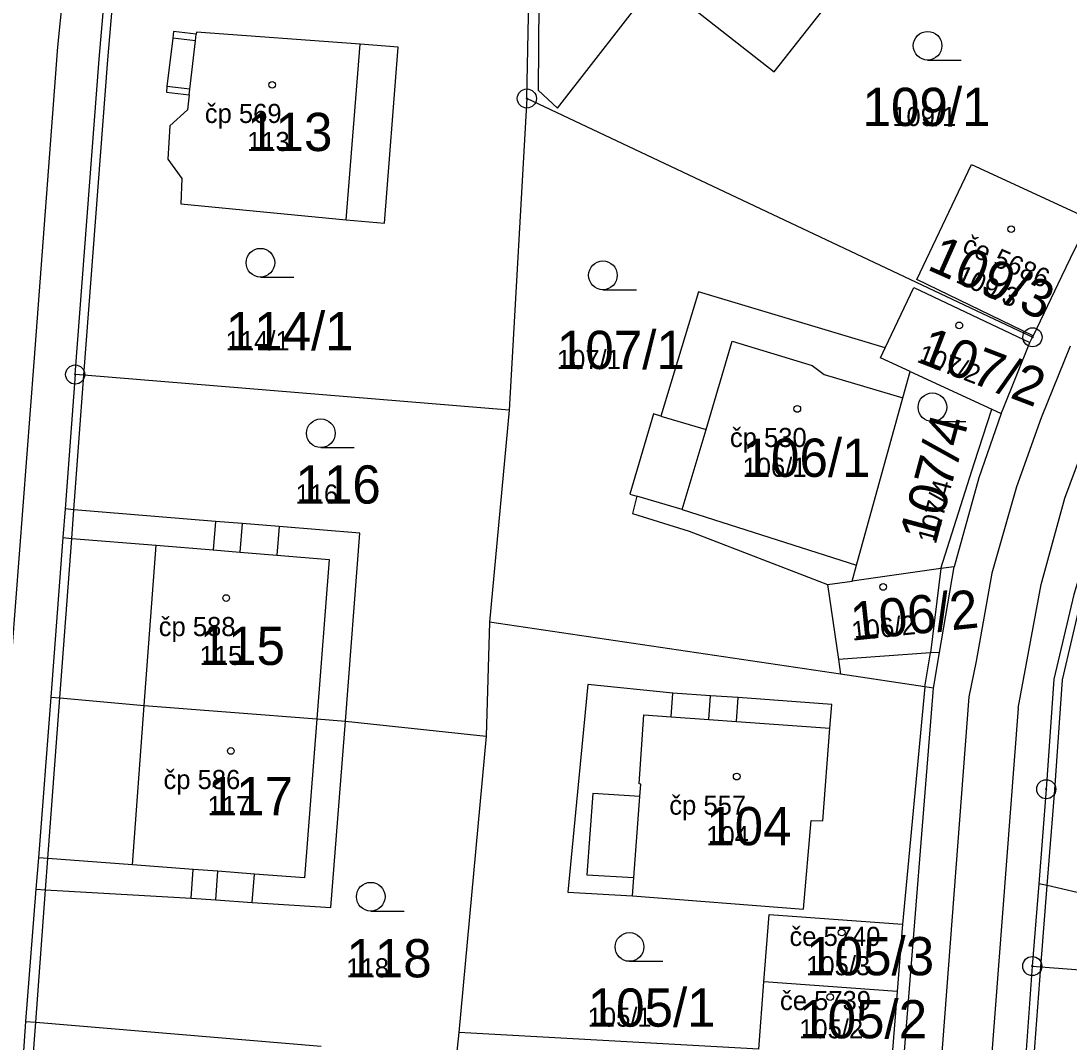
# Model space of a CAD drawing. Extents: x -763628 to -761565, y -976033 to -973833.
# Drawn here: x -762646.2 to -762591.4, y -974791.3 to -974737.9 of the extents above; entities that cross this region are included whole.
import ezdxf

# ---------------------------------------------------------------- set-up
doc = ezdxf.new("R2010")
doc.units = 0
for name, color, linetype in [('KN_cisla parcel 1000', 7, 'Continuous'), ('KN_cisla parcel 500', 7, 'Continuous'), ('KN_cisla popisna 500', 7, 'Continuous'), ('KN_hranice parcel', 7, 'Continuous'), ('KN_vnitrni kresba parcel', 7, 'Continuous'), ('KN_znacky bodu BP', 7, 'Continuous'), ('KN_znacky budov', 7, 'Continuous'), ('KN_znacky kultur', 7, 'Continuous')]:
    doc.layers.add(name, color=color, linetype=linetype)

msp = doc.modelspace()

# ---------------------------------------------------------------- linework, layer by layer
at = {"layer": 'KN_hranice parcel'}
for p, q in [((-762619.73, -974741.93), (-762619.62, -974736.73)), ((-762619.73, -974741.93), (-762620.66, -974758.24)), ((-762593.25, -974754.34), (-762593.29, -974754.42)), ((-762593.42, -974754.7), (-762593.29, -974754.42)), ((-762643.35, -974756.37), (-762643.88, -974763.4)), ((-762620.66, -974758.24), (-762621.69, -974769.33)), ((-762604, -974767.36), (-762602.72, -974767.18)), ((-762621.69, -974769.33), (-762621.85, -974775.28)), ((-762603.33, -974772.05), (-762621.69, -974769.33)), ((-762600.02, -974792.2), (-762598.47, -974772.78)), ((-762629.22, -974774.5), (-762621.85, -974775.28)), ((-762621.85, -974775.28), (-762623.29, -974790.79)), ((-762645.4, -974783.29), (-762645.94, -974790.21)), ((-762593.3, -974787.31), (-762593.66, -974792.2)), ((-762607.6, -974791.65), (-762607.33, -974788.14)), ((-762600.37, -974788.64), (-762607.33, -974788.14)), ((-762600.37, -974788.64), (-762600.64, -974792.15)), ((-762645.94, -974790.21), (-762646.16, -974793.27)), ((-762623.29, -974790.79), (-762623.42, -974792.09)), ((-762607.6, -974791.65), (-762623.29, -974790.79))]:
    msp.add_line(p, q, dxfattribs=at)
for points in [[(-762643.35, -974756.37), (-762642.1, -974739.88), (-762641.39, -974731.79)], [(-762619.62, -974736.73), (-762619.11, -974736.91), (-762619.14, -974741.49), (-762618.12, -974742.43), (-762612.92, -974735.72), (-762606.79, -974740.54), (-762600.01, -974731.93)], [(-762638.55, -974741.3), (-762638.58, -974741.6), (-762637.39, -974741.74), (-762637.48, -974742.53), (-762638.4, -974743.36), (-762638.51, -974745.11), (-762637.77, -974746.11), (-762637.83, -974747.44), (-762629.18, -974748.28), (-762627.18, -974748.46), (-762626.46, -974739.24), (-762628.45, -974739.09), (-762637.01, -974738.46), (-762637.02, -974738.56), (-762638.21, -974738.42), (-762638.25, -974738.77), (-762638.55, -974741.3)], [(-762593.29, -974754.42), (-762593.7, -974754.23), (-762619.73, -974741.93)], [(-762593.25, -974754.34), (-762599.33, -974751.4), (-762596.47, -974745.39), (-762590.84, -974747.98), (-762590.41, -974748.18)], [(-762590.41, -974748.18), (-762590.28, -974748.24), (-762591.09, -974749.83), (-762591.77, -974751.24), (-762593.25, -974754.34)], [(-762601, -974754.98), (-762610.75, -974752.05), (-762612.72, -974758.54), (-762613.1, -974758.43), (-762614.35, -974762.62), (-762613.98, -974762.73), (-762614.21, -974763.63), (-762611.25, -974764.56), (-762604, -974767.36)], [(-762601, -974754.98), (-762599.5, -974751.82), (-762593.42, -974754.7)], [(-762594.92, -974758.41), (-762594.82, -974758.16), (-762593.42, -974754.7)], [(-762599.69, -974756.21), (-762601.24, -974755.49), (-762601, -974754.98)], [(-762620.66, -974758.24), (-762642.9, -974756.4), (-762643.35, -974756.37)], [(-762602.72, -974767.18), (-762602.49, -974766.34), (-762600.07, -974757.59), (-762599.69, -974756.21)], [(-762599.69, -974756.21), (-762595.42, -974758.18), (-762594.92, -974758.41)], [(-762594.92, -974758.41), (-762596.1, -974761.77), (-762597.39, -974766.42)], [(-762643.88, -974763.4), (-762643.99, -974764.9), (-762644.62, -974773.24)], [(-762629.22, -974774.5), (-762628.46, -974764.67), (-762632.68, -974764.32), (-762634.62, -974764.16), (-762636.02, -974764.05), (-762643.42, -974763.44), (-762643.88, -974763.4)], [(-762589.77, -974763.39), (-762591.13, -974767.88), (-762592.17, -974772.3), (-762592.57, -974778.06), (-762592.96, -974783), (-762593.3, -974787.31)], [(-762597.39, -974766.42), (-762598.08, -974766.52), (-762602.72, -974767.18)], [(-762598.47, -974772.78), (-762598.16, -974770.9), (-762597.39, -974766.42)], [(-762604, -974767.36), (-762603.44, -974771.27), (-762603.33, -974772.05)], [(-762598.47, -974772.78), (-762598.91, -974772.71), (-762603.33, -974772.05)], [(-762604.87, -974779.69), (-762604.26, -974779.71), (-762603.88, -974774.87), (-762603.78, -974773.63), (-762608.68, -974773.27), (-762610.13, -974773.17), (-762612.1, -974773.03), (-762616.54, -974772.58), (-762617.58, -974783.44), (-762614.2, -974783.64), (-762605.26, -974784.33), (-762604.87, -974779.69)], [(-762644.62, -974773.24), (-762645.27, -974781.65), (-762645.4, -974783.29)], [(-762644.62, -974773.24), (-762644.15, -974773.28), (-762639.74, -974773.68), (-762630.72, -974774.38), (-762629.22, -974774.5)], [(-762645.4, -974783.29), (-762644.9, -974783.32), (-762637.29, -974783.75), (-762636, -974783.84), (-762634.09, -974783.99), (-762629.98, -974784.24), (-762629.22, -974774.5)], [(-762607.33, -974788.14), (-762607.06, -974784.62), (-762600.09, -974785.12), (-762600.37, -974788.64)], [(-762593.3, -974787.31), (-762592.85, -974787.35), (-762575.42, -974788.67), (-762575.15, -974788.65), (-762569.35, -974789.23)], [(-762645.94, -974790.21), (-762645.41, -974790.25), (-762630.49, -974791.5)]]:
    msp.add_lwpolyline(points, dxfattribs=at)
at = {"layer": 'KN_vnitrni kresba parcel'}
for p, q in [((-762644.25, -974739.23), (-762643.38, -974730.64)), ((-762641.65, -974739.91), (-762640.95, -974731.86)), ((-762637.06, -974738.91), (-762638.25, -974738.77)), ((-762637.35, -974741.44), (-762637.06, -974738.91)), ((-762637.06, -974738.91), (-762637.02, -974738.56)), ((-762645.5, -974755.72), (-762644.25, -974739.23)), ((-762629.18, -974748.28), (-762628.45, -974739.09)), ((-762642.9, -974756.4), (-762641.65, -974739.91)), ((-762637.35, -974741.44), (-762638.55, -974741.3)), ((-762637.39, -974741.74), (-762637.35, -974741.44)), ((-762610.36, -974759.24), (-762609, -974754.63)), ((-762609, -974754.63), (-762604.81, -974755.9)), ((-762591.32, -974754.88), (-762592.84, -974758.63)), ((-762653.62, -974861.85), (-762645.5, -974755.72)), ((-762604.81, -974755.9), (-762604.19, -974756.36)), ((-762643.42, -974763.44), (-762642.9, -974756.4)), ((-762604.19, -974756.36), (-762600.07, -974757.59)), ((-762596.33, -974761.03), (-762595.42, -974758.18)), ((-762612.72, -974758.54), (-762610.36, -974759.24)), ((-762592.84, -974758.63), (-762594.13, -974762.24)), ((-762611.61, -974763.43), (-762610.36, -974759.24)), ((-762591.59, -974762.83), (-762590.26, -974759.23)), ((-762598.08, -974766.52), (-762596.33, -974761.03)), ((-762594.13, -974762.24), (-762595.41, -974766.75)), ((-762611.61, -974763.43), (-762613.98, -974762.73)), ((-762592.83, -974767.35), (-762591.59, -974762.83)), ((-762643.53, -974764.94), (-762643.42, -974763.44)), ((-762611.61, -974763.43), (-762602.49, -974766.34)), ((-762636.02, -974764.05), (-762636.14, -974765.54)), ((-762634.62, -974764.16), (-762634.74, -974765.66)), ((-762632.68, -974764.32), (-762632.8, -974765.82)), ((-762644.15, -974773.28), (-762643.53, -974764.94)), ((-762643.99, -974764.9), (-762643.53, -974764.94)), ((-762643.53, -974764.94), (-762639.12, -974765.3)), ((-762639.74, -974773.68), (-762639.12, -974765.3)), ((-762639.12, -974765.3), (-762636.14, -974765.54)), ((-762636.14, -974765.54), (-762634.74, -974765.66)), ((-762634.74, -974765.66), (-762632.8, -974765.82)), ((-762632.8, -974765.82), (-762630.07, -974766.04)), ((-762630.07, -974766.04), (-762630.72, -974774.38)), ((-762598.08, -974766.52), (-762598.62, -974770.93)), ((-762595.41, -974766.75), (-762596.23, -974771.36)), ((-762594.04, -974773.82), (-762592.83, -974767.35)), ((-762591.72, -974772.34), (-762590.7, -974768.01)), ((-762598.62, -974770.93), (-762603.44, -974771.27)), ((-762598.91, -974772.71), (-762598.62, -974770.93)), ((-762598.16, -974770.9), (-762598.62, -974770.93)), ((-762596.23, -974771.36), (-762596.61, -974773.22)), ((-762592.12, -974778.09), (-762591.72, -974772.34)), ((-762598.91, -974772.71), (-762600.09, -974785.12)), ((-762644.78, -974781.69), (-762644.15, -974773.28)), ((-762612.19, -974774.27), (-762612.1, -974773.03)), ((-762610.22, -974774.41), (-762610.13, -974773.17)), ((-762608.77, -974774.52), (-762608.68, -974773.27)), ((-762596.61, -974773.22), (-762605.73, -974892.62)), ((-762640.36, -974782.02), (-762639.74, -974773.68)), ((-762594.04, -974773.82), (-762603.21, -974894.32)), ((-762630.72, -974774.38), (-762631.36, -974782.69)), ((-762613.86, -974777.78), (-762613.61, -974774.17)), ((-762613.61, -974774.17), (-762612.19, -974774.27)), ((-762612.19, -974774.27), (-762610.22, -974774.41)), ((-762610.22, -974774.41), (-762608.77, -974774.52)), ((-762608.77, -974774.52), (-762603.88, -974774.87)), ((-762613.77, -974777.8), (-762613.86, -974777.78)), ((-762613.82, -974778.44), (-762613.77, -974777.8)), ((-762616.28, -974778.29), (-762616.6, -974782.53)), ((-762613.82, -974778.44), (-762616.28, -974778.29)), ((-762614.13, -974782.68), (-762613.82, -974778.44)), ((-762592.52, -974783.1), (-762592.12, -974778.09)), ((-762644.78, -974781.69), (-762645.27, -974781.65)), ((-762644.9, -974783.32), (-762644.78, -974781.69)), ((-762640.36, -974782.02), (-762644.78, -974781.69)), ((-762637.18, -974782.26), (-762640.36, -974782.02)), ((-762637.29, -974783.75), (-762637.18, -974782.26)), ((-762635.89, -974782.35), (-762637.18, -974782.26)), ((-762636, -974783.84), (-762635.89, -974782.35)), ((-762633.98, -974782.5), (-762635.89, -974782.35)), ((-762634.09, -974783.99), (-762633.98, -974782.5)), ((-762631.36, -974782.69), (-762633.98, -974782.5)), ((-762616.6, -974782.53), (-762614.13, -974782.68)), ((-762614.2, -974783.64), (-762614.13, -974782.68)), ((-762645.41, -974790.25), (-762644.9, -974783.32)), ((-762592.52, -974783.1), (-762592.96, -974783)), ((-762592.85, -974787.35), (-762592.52, -974783.1)), ((-762587.31, -974784.32), (-762592.52, -974783.1)), ((-762593.21, -974792.23), (-762592.85, -974787.35)), ((-762645.64, -974793.31), (-762645.41, -974790.25))]:
    msp.add_line(p, q, dxfattribs=at)
at = {"layer": 'KN_znacky bodu BP'}
for centre, radius in [((-762619.73, -974741.93), 0.5), ((-762619.73, -974741.93), 0.0303), ((-762593.29, -974754.42), 0.5), ((-762593.29, -974754.42), 0.0303), ((-762643.35, -974756.37), 0.5), ((-762643.35, -974756.37), 0.0303), ((-762592.57, -974778.06), 0.5), ((-762592.57, -974778.06), 0.0303), ((-762593.3, -974787.31), 0.5), ((-762593.3, -974787.31), 0.0303)]:
    msp.add_circle(centre, radius, dxfattribs=at)
at = {"layer": 'KN_znacky budov'}
for centre in [(-762633.047, -974741.219), (-762594.407, -974748.769), (-762597.117, -974753.799), (-762605.587, -974758.169), (-762601.097, -974767.479), (-762635.457, -974768.059), (-762635.207, -974776.059), (-762608.757, -974777.399), (-762603.267, -974785.549), (-762603.867, -974788.929)]:
    msp.add_circle(centre, 0.175, dxfattribs=at)
at = {"layer": 'KN_znacky kultur'}
for p, q in [((-762598.773, -974739.92), (-762597.023, -974739.92)), ((-762633.663, -974751.27), (-762631.913, -974751.27)), ((-762615.753, -974751.93), (-762614.003, -974751.93)), ((-762598.523, -974758.83), (-762596.773, -974758.83)), ((-762630.503, -974760.19), (-762628.753, -974760.19)), ((-762627.893, -974784.43), (-762626.143, -974784.43)), ((-762614.363, -974787.06), (-762612.613, -974787.06))]:
    msp.add_line(p, q, dxfattribs=at)
for centre in [(-762598.773, -974739.17), (-762633.663, -974750.52), (-762615.753, -974751.18), (-762598.523, -974758.08), (-762630.503, -974759.44), (-762627.893, -974783.68), (-762614.363, -974786.31)]:
    msp.add_circle(centre, 0.75, dxfattribs=at)

# ---------------------------------------------------------------- texts
at = {"layer": 'KN_cisla parcel 1000'}
for s, p in [('109/1', (-762602.174, -974743.37)), ('113', (-762634.36, -974744.68)), ('114/1', (-762635.48, -974755.1)), ('107/1', (-762618.16, -974756.08)), ('106/1', (-762608.45, -974761.72)), ('116', (-762631.83, -974763.12)), ('115', (-762636.84, -974771.56)), ('117', (-762636.42, -974779.42)), ('104', (-762610.35, -974780.99)), ('118', (-762629.17, -974787.9)), ('105/3', (-762605.124, -974787.79)), ('105/1', (-762616.55, -974790.48)), ('105/2', (-762605.492, -974791.088))]:
    msp.add_text(s, height=2, dxfattribs=at).set_placement(p)
for s, rotation, p in [('109/3', 336, (-762598.863, -974750.848)), ('107/2', 339, (-762599.383, -974755.694)), ('107/4', 75, (-762598.348, -974765.279)), ('106/2', 6, (-762602.696, -974770.29))]:
    msp.add_text(s, height=2, rotation=rotation, dxfattribs=at).set_placement(p)
at = {"layer": 'KN_cisla parcel 500'}
for s, p in [('109/1', (-762600.624, -974743.37)), ('113', (-762634.36, -974744.68)), ('114/1', (-762635.48, -974755.1)), ('107/1', (-762618.16, -974756.08)), ('106/1', (-762608.45, -974761.72)), ('116', (-762631.83, -974763.12)), ('115', (-762636.84, -974771.56)), ('117', (-762636.42, -974779.42)), ('104', (-762610.35, -974780.99)), ('118', (-762629.17, -974787.9)), ('105/3', (-762605.124, -974787.79)), ('105/1', (-762616.55, -974790.48)), ('105/2', (-762605.492, -974791.088))]:
    msp.add_text(s, height=1, dxfattribs=at).set_placement(p)
for s, rotation, p in [('109/3', 336, (-762597.356, -974751.519)), ('107/2', 339, (-762599.383, -974755.694)), ('107/4', 75, (-762598.348, -974765.279)), ('106/2', 6, (-762602.696, -974770.29))]:
    msp.add_text(s, height=1, rotation=rotation, dxfattribs=at).set_placement(p)
at = {"layer": 'KN_cisla popisna 500'}
for s, p in [('čp 569', (-762636.571, -974743.211)), ('čp 530', (-762609.111, -974760.161)), ('čp 588', (-762638.981, -974770.051)), ('čp 586', (-762638.731, -974778.051)), ('čp 557', (-762612.281, -974779.391)), ('če 5740', (-762605.998, -974786.257)), ('če 5739', (-762606.493, -974789.614))]:
    msp.add_text(s, height=1, dxfattribs=at).set_placement(p)
msp.add_text('če 5686', height=1, rotation=336, dxfattribs=at).set_placement((-762597.031, -974749.927))

doc.saveas('drawing.dxf')
